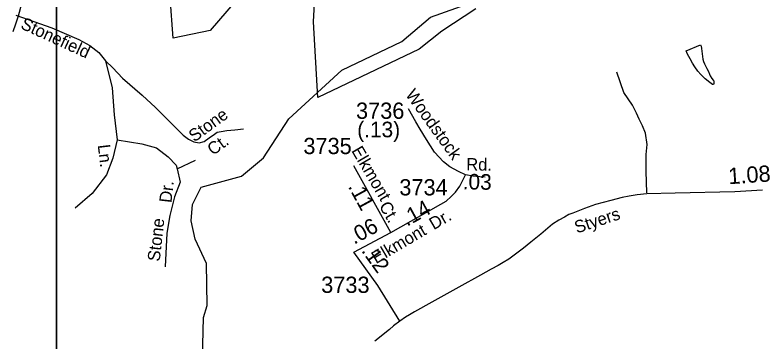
# Model space of a CAD drawing. Extents: x 1547597 to 1699558, y 810033 to 920809.
# Drawn here: x 1570886 to 1576579, y 841689 to 844198 of the extents above; entities that cross this region are included whole.
import ezdxf

# ---------------------------------------------------------------- set-up
doc = ezdxf.new("R2010")
doc.units = 0
for name, color, linetype in [('Exist Boundary Political City Limit New', 7, 'Continuous'), ('Exist Hydrographic Creek Single Shore', 7, 'Continuous'), ('Exist Hydrographic Misc Water Feature', 7, 'Continuous'), ('Exist Road Non-System Type 51', 7, 'Continuous'), ('Exist Road Non-System Type 51 Label', 7, 'Continuous'), ('Exist Road Secondary Mileage Hundredths English Label', 7, 'Continuous'), ('Exist Road Secondary Type 51 Attributed', 7, 'Continuous'), ('Exist Road Secondary Type 51 Label', 7, 'Continuous'), ('Exist Road Secondary Type 51 Number Label', 7, 'Continuous'), ('Map Preparation Boundary City Limit Buffer Line', 7, 'Continuous'), ('Map Preparation Inset Cut Line', 7, 'Continuous')]:
    doc.layers.add(name, color=color, linetype=linetype)

msp = doc.modelspace()

# ---------------------------------------------------------------- linework, layer by layer
at = {"layer": 'Exist Boundary Political City Limit New'}
for points in [[(1574432, 844243.2), (1574170.2, 844071.4), (1573996, 843932.5), (1573216.5, 843562.2), (1573183.5, 844144), (1573216.5, 844758.9)], [(1572851.7, 844617.6), (1572389.5, 844076.4), (1572103.8, 844018.7), (1572057.6, 844646.8)]]:
    msp.add_lwpolyline(points, dxfattribs=at)
at = {"layer": 'Exist Hydrographic Creek Single Shore'}
msp.add_lwpolyline([(1572314.1, 840920.4), (1572338.5, 841870.9), (1572365.5, 841962.3), (1572361.5, 842287.4), (1572272.4, 842473), (1572241.5, 842614.7), (1572251.5, 842739.3), (1572319.5, 842872.5), (1572629.5, 842958.1), (1572798.5, 843099.2), (1572994.5, 843397.2), (1573400.5, 843773.1), (1573861.5, 843993.5), (1574081.5, 844179.5), (1574977.5, 844499.5), (1575128.5, 844499.6), (1575609.4, 844358.6), (1575784.5, 844371.5), (1575936.5, 844443.9), (1576104.5, 844591.5), (1576215.5, 844740.3), (1576336.5, 845023.4), (1576613.5, 845178.7)], dxfattribs=at)
at = {"layer": 'Exist Hydrographic Misc Water Feature'}
msp.add_lwpolyline([(1576049.1, 843922.1), (1576159.2, 843966.4), (1576162.6, 843957.4), (1576166, 843939.4), (1576171.5, 843898.8), (1576177.5, 843857.3), (1576181.7, 843839.2), (1576188.6, 843820.2), (1576197.3, 843804.8), (1576207.8, 843783.9), (1576219.1, 843761.2), (1576226.9, 843742.2), (1576232.9, 843728.6), (1576245.6, 843709.5), (1576256.7, 843696.2), (1576260.6, 843689.4), (1576261.1, 843666.9), (1576258.3, 843661.5), (1576251.2, 843662.5), (1576229.3, 843678.2), (1576195.2, 843706.3), (1576160.7, 843739.3), (1576137.2, 843764.5), (1576115.3, 843796.8), (1576096, 843827.3), (1576078.6, 843859.5), (1576059.4, 843895.8), (1576049.1, 843922.1)], dxfattribs=at)
at = {"layer": 'Exist Road Non-System Type 51'}
for points in [[(1570895.5, 844195.4), (1571171.1, 844096.6), (1571378.5, 844009.2)], [(1571378.5, 844009.2), (1571463.1, 843962.8), (1571531.3, 843908.1), (1571582.7, 843843.8)], [(1571582.7, 843843.8), (1571639.1, 843790.5), (1571713.9, 843711.3), (1571866.1, 843579.1), (1571968.7, 843485.6), (1572091.1, 843361.7), (1572142.3, 843311), (1572179.7, 843272.4), (1572221.3, 843241.8), (1572263.1, 843221.1), (1572303, 843214.5), (1572341.2, 843223.9), (1572381.6, 843251.5), (1572422, 843280.9), (1572442.3, 843296.5), (1572472.3, 843302.1), (1572516.4, 843307.4), (1572578.6, 843314.6), (1572644.8, 843321.6)], [(1571582.7, 843843.8), (1571635, 843637.8), (1571651.3, 843429.1), (1571673.2, 843237.9)], [(1575746.8, 842828.6), (1575740.6, 842996.7), (1575740.6, 843124.6), (1575747.6, 843200.2), (1575736.8, 843288.4), (1575712.6, 843344.5), (1575686, 843395.6), (1575666.7, 843442), (1575636.7, 843504.4), (1575568.9, 843600.3), (1575514.3, 843756.4)], [(1571673.2, 843237.9), (1571640.5, 843097.2), (1571591.4, 842968.9), (1571482.2, 842824.1), (1571351.3, 842712.2)], [(1571673.2, 843237.9), (1571864.1, 843205.2), (1571976, 843175.1), (1572066, 843106.9), (1572126.1, 843041.3), (1572134.2, 843014)], [(1572134.2, 843014), (1572276.1, 843079.6)], [(1572134.2, 843014), (1572158.8, 842910.3), (1572115.1, 842798.3), (1572079.7, 842656.3), (1572055.2, 842518.3), (1572041.6, 842261.7)]]:
    msp.add_lwpolyline(points, dxfattribs=at)
at = {"layer": 'Exist Road Secondary Type 51 Attributed'}
msp.add_line((1573777.5, 842524.1), (1573494.3, 843037.5), dxfattribs=at)
for points in [[(1570872.6, 844070.8), (1570893.3, 844129), (1570914.5, 844190), (1570940.5, 844284.3)], [(1574352.3, 842966.9), (1574298.6, 842992.3), (1574231.1, 843028.6), (1574181.7, 843067.4), (1574112.8, 843142.4), (1574052.5, 843239.6), (1574002.5, 843318.2), (1573970.3, 843375.4), (1573913.2, 843475.5)], [(1573777.5, 842524.1), (1574163.1, 842741.4), (1574203.4, 842764.8), (1574241.9, 842802.2), (1574274.4, 842833.8), (1574307.1, 842881.3), (1574352.3, 842966.9)], [(1574504.1, 842950.6), (1574462.1, 842951.2), (1574410.2, 842957.9), (1574352.3, 842966.9)], [(1576636.3, 842850.3), (1576423.7, 842836), (1575964.5, 842826.9), (1575746.9, 842820.8), (1575670.7, 842814.2), (1575610.4, 842804.5), (1575555.4, 842792.5), (1575469.9, 842771.8), (1575350.3, 842739.7), (1575267.3, 842708.2), (1575177, 842674.3), (1575147, 842662.4), (1575111.8, 842643), (1575069.5, 842619.5), (1575021.9, 842587.8), (1574929.9, 842512.9), (1574853.2, 842450.1), (1574797.7, 842403.4), (1574685, 842320.8), (1574641.3, 842293.7), (1574602.3, 842270.8), (1574547.9, 842241.7), (1574467.1, 842196.7), (1574299.8, 842103.2), (1574093.4, 841989.6), (1573959, 841913.8), (1573921.2, 841890.7), (1573889.5, 841872.6), (1573846.3, 841843.6)], [(1573494.3, 842373.4), (1573777.5, 842524.1)], [(1573846.3, 841843.6), (1573678, 842117.5), (1573494.3, 842373.4)], [(1573846.3, 841843.6), (1573799.4, 841808.2), (1573767, 841778.6), (1573655.6, 841688.7)]]:
    msp.add_lwpolyline(points, dxfattribs=at)
at = {"layer": 'Map Preparation Boundary City Limit Buffer Line'}
for points in [[(1574432, 844243.2), (1574170.2, 844071.4), (1573996, 843932.5), (1573216.5, 843562.2), (1573183.5, 844144), (1573216.5, 844758.9)], [(1572851.7, 844617.6), (1572389.5, 844076.4), (1572103.8, 844018.7), (1572057.6, 844646.8)]]:
    msp.add_lwpolyline(points, dxfattribs=at)
at = {"layer": 'Map Preparation Inset Cut Line'}
for points in [[(1633724, 874749.3), (1571208, 874749.3), (1571208, 831307.2), (1633724, 831307.2)], [(1571208, 866094.1), (1551164.8, 866094.1), (1551164.8, 836614), (1571208, 836614)]]:
    msp.add_lwpolyline(points, close=True, dxfattribs=at)

# ---------------------------------------------------------------- texts
at = {"layer": 'Exist Road Non-System Type 51 Label'}
for s, rotation, p in [('Stonefield', 335.3578, (1570924.1, 844095.8)), ('Stone', 36.0459, (1572267.1, 843216.3)), ('Ct.', 36.0459, (1572410, 843112.7)), ('Ln.', 276.6084, (1571523.7, 843196.6)), ('Dr.', 83.6492, (1572090.6, 842749.1)), ('Stone', 83.6492, (1572000.5, 842299))]:
    msp.add_text(s, height=95, rotation=rotation, dxfattribs=at).set_placement(p)
at = {"layer": 'Exist Road Secondary Mileage Hundredths English Label'}
for s, height, rotation, p in [('(.13)', 120, 359.956, (1573519.1, 843256.6)), ('1.08', 125, 3.8487, (1576376.7, 842895.5)), ('.03', 120, 359.181, (1574329.4, 842855.9)), ('.11', 120, 298.5682, (1573446.3, 842878.3)), ('.14', 120, 28.9032, (1573901.4, 842568.5)), ('.06', 120, 28.726, (1573495.7, 842430.2)), ('.12', 120, 305.6835, (1573547.4, 842383.7))]:
    msp.add_text(s, height=height, rotation=rotation, dxfattribs=at).set_placement(p)
at = {"layer": 'Exist Road Secondary Type 51 Label'}
for s, rotation, p in [('Woodstock', 305.6898, (1573886, 843583.9)), ('Elkmont', 300.2363, (1573471.8, 843154)), ('Rd.', 359.181, (1574357, 843001.9)), ('Ct.', 300.2363, (1573683.8, 842729.1)), ('Styers', 18.3118, (1575207.8, 842516.5)), ('Dr.', 30.441, (1574107.7, 842541.6)), ('Elkmont', 30.441, (1573664.1, 842280.9))]:
    msp.add_text(s, height=95, rotation=rotation, dxfattribs=at).set_placement(p)
at = {"layer": 'Exist Road Secondary Type 51 Number Label'}
for s, p in [('3736', (1573510, 843398.3)), ('3735', (1573105.3, 843127.2)), ('3734', (1573842.9, 842809.6)), ('3733', (1573242.2, 842060.4))]:
    msp.add_text(s, height=125, dxfattribs=at).set_placement(p)

doc.saveas('drawing.dxf')
